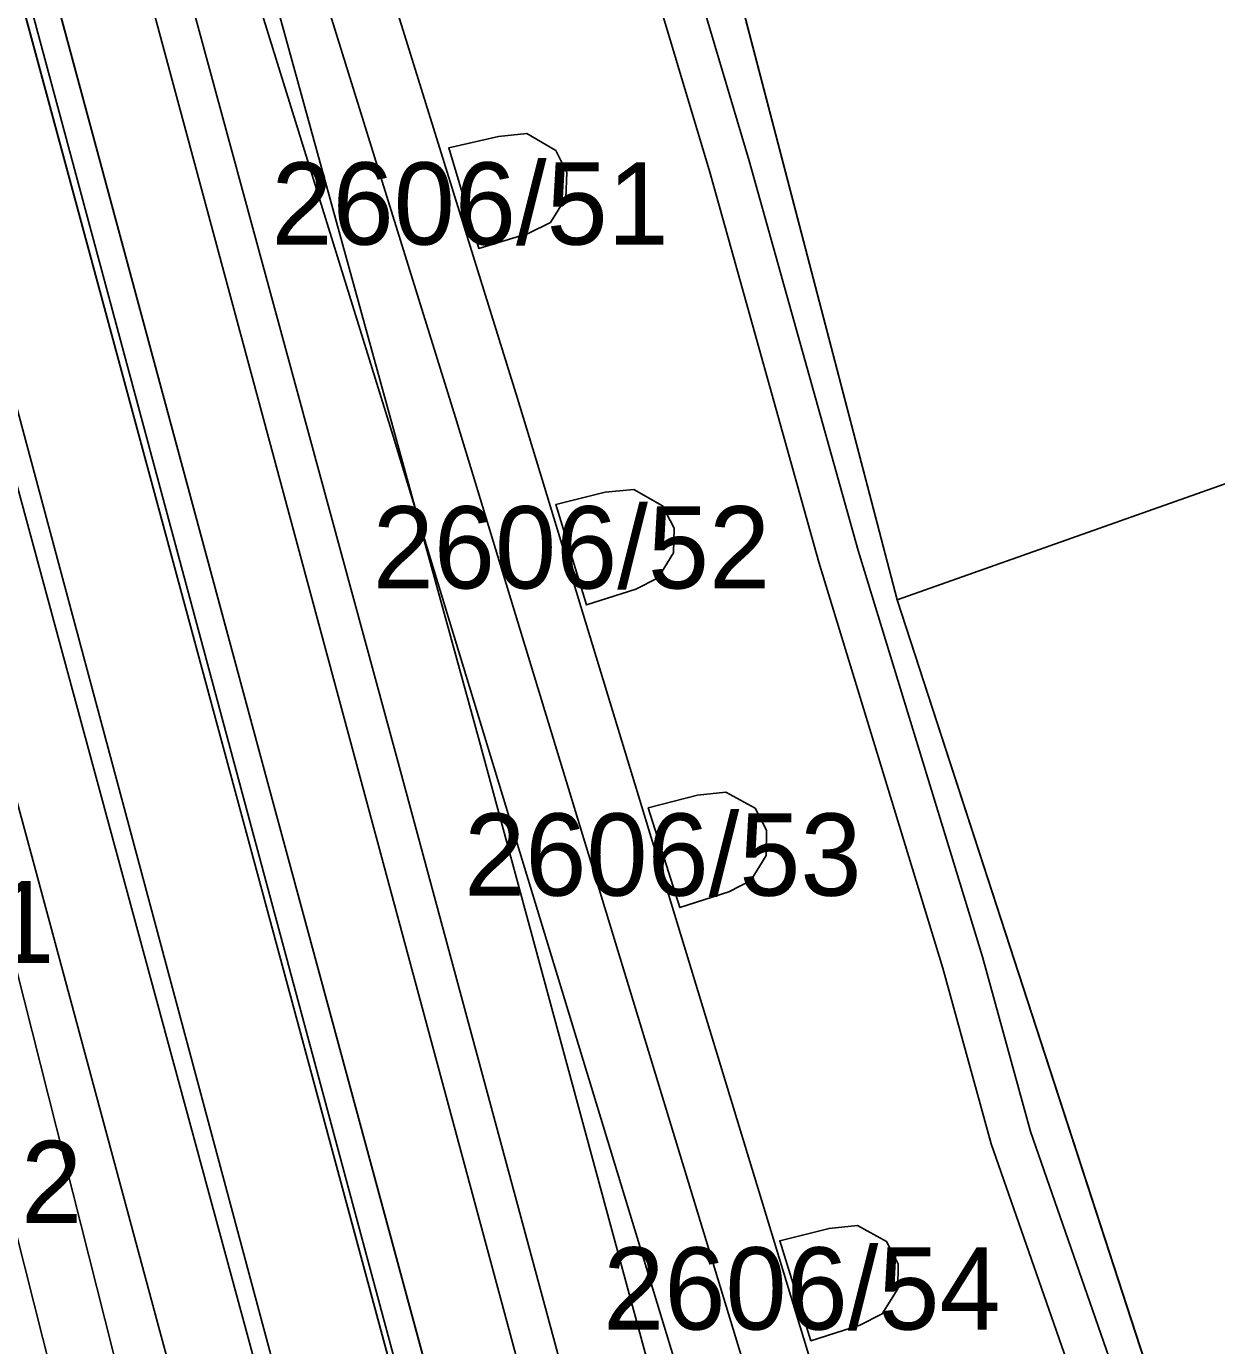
# Model space of a CAD drawing. Extents: x -263423 to -261326, y -1240067 to -1237864.
# Drawn here: x -262913.52 to -262884.56, y -1239159.42 to -1239127.34 of the extents above; entities that cross this region are included whole.
import ezdxf

# ---------------------------------------------------------------- set-up
doc = ezdxf.new("R2010")
doc.units = 0
for name, color, linetype in [('body_kn', 7, 'Continuous'), ('kladpar_druhypozemkov', 7, 'Continuous'), ('kladpar_hranice', 7, 'Continuous'), ('kladpar_parcelnecisla', 7, 'Continuous'), ('kladpar_plochy', 7, 'Continuous'), ('tarchy_linie', 7, 'Continuous'), ('zappar_hrandruhpozemk', 7, 'Continuous')]:
    doc.layers.add(name, color=color, linetype=linetype)

msp = doc.modelspace()

# ---------------------------------------------------------------- linework, layer by layer
at = {"layer": 'body_kn'}
for p, q in [((-262902.03, -1239130.02), (-262902.03, -1239130.02)), ((-262901.34, -1239129.95), (-262901.34, -1239129.95)), ((-262903.24, -1239130.3), (-262903.24, -1239130.3)), ((-262903.24, -1239130.3), (-262903.24, -1239130.3)), ((-262900.64, -1239130.36), (-262900.64, -1239130.36)), ((-262895.93, -1239130.61), (-262895.93, -1239130.61)), ((-262900.37, -1239130.9), (-262900.37, -1239130.9)), ((-262896.89, -1239130.89), (-262896.89, -1239130.89)), ((-262900.39, -1239131.51), (-262900.39, -1239131.51)), ((-262900.77, -1239132.11), (-262900.77, -1239132.11)), ((-262901.31, -1239132.38), (-262901.31, -1239132.38)), ((-262902.51, -1239132.74), (-262902.51, -1239132.74)), ((-262901.57, -1239136.39), (-262901.57, -1239136.39)), ((-262903.08, -1239136.85), (-262903.08, -1239136.85)), ((-262904.59, -1239137.31), (-262904.59, -1239137.31)), ((-262899.44, -1239138.67), (-262899.44, -1239138.67)), ((-262898.74, -1239138.6), (-262898.74, -1239138.6)), ((-262900.64, -1239138.97), (-262900.64, -1239138.97)), ((-262900.64, -1239138.97), (-262900.64, -1239138.97)), ((-262898.04, -1239139), (-262898.04, -1239139)), ((-262897.76, -1239139.54), (-262897.76, -1239139.54)), ((-262897.77, -1239140.14), (-262897.77, -1239140.14)), ((-262894.24, -1239140.37), (-262894.24, -1239140.37)), ((-262893.28, -1239140.09), (-262893.28, -1239140.09)), ((-262898.69, -1239141.03), (-262898.69, -1239141.03)), ((-262898.15, -1239140.75), (-262898.15, -1239140.75)), ((-262892.33, -1239141.29), (-262892.33, -1239141.29)), ((-262899.89, -1239141.41), (-262899.89, -1239141.41)), ((-262902.52, -1239144.64), (-262902.52, -1239144.64)), ((-262904.5, -1239145.15), (-262904.5, -1239145.15)), ((-262907.62, -1239145.83), (-262907.62, -1239145.83)), ((-262908.38, -1239146.15), (-262908.38, -1239146.15)), ((-262897.19, -1239146.04), (-262897.19, -1239146.04)), ((-262896.5, -1239145.96), (-262896.5, -1239145.96)), ((-262898.39, -1239146.34), (-262898.39, -1239146.34)), ((-262898.39, -1239146.34), (-262898.39, -1239146.34)), ((-262895.79, -1239146.35), (-262895.79, -1239146.35)), ((-262911.48, -1239146.86), (-262911.48, -1239146.86)), ((-262895.51, -1239146.89), (-262895.51, -1239146.89)), ((-262913.41, -1239147.43), (-262913.41, -1239147.43)), ((-262895.52, -1239147.5), (-262895.52, -1239147.5)), ((-262896.43, -1239148.39), (-262896.43, -1239148.39)), ((-262895.89, -1239148.11), (-262895.89, -1239148.11)), ((-262897.62, -1239148.77), (-262897.62, -1239148.77)), ((-262890.26, -1239149.97), (-262890.26, -1239149.97)), ((-262891.22, -1239150.24), (-262891.22, -1239150.24)), ((-262889.09, -1239154.21), (-262889.09, -1239154.21)), ((-262890.05, -1239154.51), (-262890.05, -1239154.51)), ((-262893.99, -1239156.57), (-262893.99, -1239156.57)), ((-262893.3, -1239156.5), (-262893.3, -1239156.5)), ((-262895.19, -1239156.87), (-262895.19, -1239156.87)), ((-262895.19, -1239156.87), (-262895.19, -1239156.87)), ((-262892.59, -1239156.89), (-262892.59, -1239156.89)), ((-262892.31, -1239157.43), (-262892.31, -1239157.43)), ((-262892.32, -1239158.04), (-262892.32, -1239158.04)), ((-262892.7, -1239158.65), (-262892.7, -1239158.65)), ((-262893.24, -1239158.92), (-262893.24, -1239158.92)), ((-262894.43, -1239159.3), (-262894.43, -1239159.3))]:
    msp.add_line(p, q, dxfattribs=at)
at = {"layer": 'kladpar_druhypozemkov'}
for p, q in [((-262902.14, -1239131.24), (-262902.14, -1239131.24)), ((-262899.53, -1239139.7), (-262899.53, -1239139.7)), ((-262897.06, -1239147.26), (-262897.06, -1239147.26)), ((-262893.99, -1239157.67), (-262893.99, -1239157.67))]:
    msp.add_line(p, q, dxfattribs=at)
at = {"layer": 'kladpar_hranice'}
for points in [[(-262893.7, -1239198.54), (-262894.26, -1239197.51), (-262894.85, -1239196.01), (-262897, -1239188.23), (-262908.38, -1239146.15), (-262916.07, -1239117.75), (-262916.78, -1239116.26), (-262916.91, -1239114.53), (-262935.33, -1239046.71)], [(-262935.33, -1239046.71), (-262916.91, -1239114.53), (-262916.78, -1239116.26), (-262916.07, -1239117.75), (-262908.38, -1239146.15), (-262897, -1239188.23), (-262894.85, -1239196.01), (-262894.26, -1239197.51), (-262893.7, -1239198.54)], [(-262934.53, -1239046.57), (-262916.13, -1239114.22), (-262915.54, -1239115.96), (-262915.28, -1239117.47), (-262907.62, -1239145.83), (-262896.2, -1239187.94), (-262894.08, -1239195.84), (-262893.54, -1239197.19), (-262892.9, -1239198.44)], [(-262905.88, -1239093.33), (-262902.5, -1239104.08), (-262900.66, -1239110.16), (-262900.31, -1239111.44), (-262898.89, -1239116.23), (-262898.36, -1239118.22), (-262892.33, -1239141.29), (-262882.82, -1239170.53)], [(-262822.99, -1239113.06), (-262828.11, -1239114.91), (-262830.61, -1239115.81), (-262830.86, -1239115.87), (-262834.7, -1239117.31), (-262838.92, -1239118.87), (-262842.78, -1239109.77), (-262854.56, -1239114.01), (-262883.4, -1239124.39), (-262882.63, -1239126.82), (-262879.24, -1239125.88), (-262878.23, -1239129.07), (-262875.93, -1239128.36), (-262874.04, -1239134.82), (-262892.33, -1239141.29), (-262898.36, -1239118.22), (-262884.37, -1239113.94), (-262877.47, -1239111.62), (-262852.59, -1239102.56)], [(-262892.9, -1239198.44), (-262893.54, -1239197.19), (-262894.08, -1239195.84), (-262896.2, -1239187.94), (-262907.62, -1239145.83), (-262915.28, -1239117.47), (-262915.54, -1239115.96), (-262916.13, -1239114.22)], [(-262856.39, -1239128.6), (-262857.16, -1239125.72), (-262851.06, -1239123.43), (-262838.92, -1239118.87), (-262834.7, -1239117.31), (-262823.84, -1239154.47), (-262838.22, -1239159.24), (-262840.24, -1239152.78), (-262848.16, -1239155.08), (-262846.85, -1239159.18), (-262882.27, -1239171.24), (-262882.82, -1239170.53), (-262892.33, -1239141.29), (-262874.04, -1239134.82), (-262856.39, -1239128.6)], [(-262903.24, -1239130.3), (-262902.03, -1239130.02), (-262901.34, -1239129.95), (-262900.64, -1239130.36), (-262900.37, -1239130.9), (-262900.39, -1239131.51), (-262900.77, -1239132.11), (-262901.31, -1239132.38), (-262902.51, -1239132.74), (-262903.24, -1239130.3)], [(-262902.03, -1239130.02), (-262903.24, -1239130.3), (-262902.51, -1239132.74), (-262901.31, -1239132.38), (-262900.77, -1239132.11), (-262900.39, -1239131.51), (-262900.37, -1239130.9), (-262900.64, -1239130.36), (-262901.34, -1239129.95), (-262902.03, -1239130.02)], [(-262900.64, -1239138.97), (-262899.44, -1239138.67), (-262898.74, -1239138.6), (-262898.04, -1239139), (-262897.76, -1239139.54), (-262897.77, -1239140.14), (-262898.15, -1239140.75), (-262898.69, -1239141.03), (-262899.89, -1239141.41), (-262900.64, -1239138.97)], [(-262899.44, -1239138.67), (-262900.64, -1239138.97), (-262899.89, -1239141.41), (-262898.69, -1239141.03), (-262898.15, -1239140.75), (-262897.77, -1239140.14), (-262897.76, -1239139.54), (-262898.04, -1239139), (-262898.74, -1239138.6), (-262899.44, -1239138.67)], [(-262898.39, -1239146.34), (-262897.19, -1239146.04), (-262896.5, -1239145.96), (-262895.79, -1239146.35), (-262895.51, -1239146.89), (-262895.52, -1239147.5), (-262895.89, -1239148.11), (-262896.43, -1239148.39), (-262897.62, -1239148.77), (-262898.39, -1239146.34)], [(-262897.19, -1239146.04), (-262898.39, -1239146.34), (-262897.62, -1239148.77), (-262896.43, -1239148.39), (-262895.89, -1239148.11), (-262895.52, -1239147.5), (-262895.51, -1239146.89), (-262895.79, -1239146.35), (-262896.5, -1239145.96), (-262897.19, -1239146.04)], [(-262895.19, -1239156.87), (-262893.99, -1239156.57), (-262893.3, -1239156.5), (-262892.59, -1239156.89), (-262892.31, -1239157.43), (-262892.32, -1239158.04), (-262892.7, -1239158.65), (-262893.24, -1239158.92), (-262894.43, -1239159.3), (-262895.19, -1239156.87)], [(-262893.99, -1239156.57), (-262895.19, -1239156.87), (-262894.43, -1239159.3), (-262893.24, -1239158.92), (-262892.7, -1239158.65), (-262892.32, -1239158.04), (-262892.31, -1239157.43), (-262892.59, -1239156.89), (-262893.3, -1239156.5), (-262893.99, -1239156.57)]]:
    msp.add_lwpolyline(points, dxfattribs=at)
at = {"layer": 'kladpar_plochy'}
for p, q in [((-262907.62, -1239145.83), (-262915.28, -1239117.47)), ((-262916.07, -1239117.75), (-262908.38, -1239146.15)), ((-262898.36, -1239118.22), (-262892.33, -1239141.29)), ((-262902.03, -1239130.02), (-262903.24, -1239130.3)), ((-262901.34, -1239129.95), (-262902.03, -1239130.02)), ((-262900.64, -1239130.36), (-262901.34, -1239129.95)), ((-262903.24, -1239130.3), (-262902.51, -1239132.74)), ((-262900.37, -1239130.9), (-262900.64, -1239130.36)), ((-262900.39, -1239131.51), (-262900.37, -1239130.9)), ((-262900.77, -1239132.11), (-262900.39, -1239131.51)), ((-262901.31, -1239132.38), (-262900.77, -1239132.11)), ((-262902.51, -1239132.74), (-262901.31, -1239132.38)), ((-262899.44, -1239138.67), (-262900.64, -1239138.97)), ((-262898.74, -1239138.6), (-262899.44, -1239138.67)), ((-262898.04, -1239139), (-262898.74, -1239138.6)), ((-262900.64, -1239138.97), (-262899.89, -1239141.41)), ((-262897.76, -1239139.54), (-262898.04, -1239139)), ((-262897.77, -1239140.14), (-262897.76, -1239139.54)), ((-262898.15, -1239140.75), (-262897.77, -1239140.14)), ((-262899.89, -1239141.41), (-262898.69, -1239141.03)), ((-262898.69, -1239141.03), (-262898.15, -1239140.75)), ((-262892.33, -1239141.29), (-262882.82, -1239170.53)), ((-262896.2, -1239187.94), (-262907.62, -1239145.83)), ((-262908.38, -1239146.15), (-262897, -1239188.23)), ((-262897.19, -1239146.04), (-262898.39, -1239146.34)), ((-262896.5, -1239145.96), (-262897.19, -1239146.04)), ((-262895.79, -1239146.35), (-262896.5, -1239145.96)), ((-262898.39, -1239146.34), (-262897.62, -1239148.77)), ((-262895.51, -1239146.89), (-262895.79, -1239146.35)), ((-262895.52, -1239147.5), (-262895.51, -1239146.89)), ((-262895.89, -1239148.11), (-262895.52, -1239147.5)), ((-262897.62, -1239148.77), (-262896.43, -1239148.39)), ((-262896.43, -1239148.39), (-262895.89, -1239148.11)), ((-262893.99, -1239156.57), (-262895.19, -1239156.87)), ((-262893.3, -1239156.5), (-262893.99, -1239156.57)), ((-262892.59, -1239156.89), (-262893.3, -1239156.5)), ((-262895.19, -1239156.87), (-262894.43, -1239159.3)), ((-262892.31, -1239157.43), (-262892.59, -1239156.89)), ((-262892.32, -1239158.04), (-262892.31, -1239157.43)), ((-262892.7, -1239158.65), (-262892.32, -1239158.04)), ((-262893.24, -1239158.92), (-262892.7, -1239158.65)), ((-262894.43, -1239159.3), (-262893.24, -1239158.92))]:
    msp.add_line(p, q, dxfattribs=at)
for points in [[(-262893.7, -1239198.54), (-262894.26, -1239197.51), (-262894.85, -1239196.01), (-262897, -1239188.23), (-262908.38, -1239146.15), (-262916.07, -1239117.75), (-262916.78, -1239116.26), (-262916.91, -1239114.53), (-262935.33, -1239046.71)], [(-262934.53, -1239046.57), (-262916.13, -1239114.22), (-262915.54, -1239115.96), (-262915.28, -1239117.47), (-262907.62, -1239145.83), (-262896.2, -1239187.94), (-262894.08, -1239195.84), (-262893.54, -1239197.19), (-262892.9, -1239198.44)], [(-262822.99, -1239113.06), (-262828.11, -1239114.91), (-262830.61, -1239115.81), (-262830.86, -1239115.87), (-262834.7, -1239117.31), (-262838.92, -1239118.87), (-262842.78, -1239109.77), (-262854.56, -1239114.01), (-262883.4, -1239124.39), (-262882.63, -1239126.82), (-262879.24, -1239125.88), (-262878.23, -1239129.07), (-262875.93, -1239128.36), (-262874.04, -1239134.82), (-262892.33, -1239141.29), (-262898.36, -1239118.22), (-262884.37, -1239113.94), (-262877.47, -1239111.62), (-262852.59, -1239102.56), (-262842.8, -1239099.09), (-262845.67, -1239091.15)]]:
    msp.add_lwpolyline(points, dxfattribs=at)
for points in [[(-262856.39, -1239128.6), (-262857.16, -1239125.72), (-262851.06, -1239123.43), (-262838.92, -1239118.87), (-262834.7, -1239117.31), (-262823.84, -1239154.47), (-262838.22, -1239159.24), (-262840.24, -1239152.78), (-262848.16, -1239155.08), (-262846.85, -1239159.18), (-262882.27, -1239171.24), (-262882.82, -1239170.53), (-262892.33, -1239141.29), (-262874.04, -1239134.82)], [(-262903.24, -1239130.3), (-262902.03, -1239130.02), (-262901.34, -1239129.95), (-262900.64, -1239130.36), (-262900.37, -1239130.9), (-262900.39, -1239131.51), (-262900.77, -1239132.11), (-262901.31, -1239132.38), (-262902.51, -1239132.74)], [(-262900.64, -1239138.97), (-262899.44, -1239138.67), (-262898.74, -1239138.6), (-262898.04, -1239139), (-262897.76, -1239139.54), (-262897.77, -1239140.14), (-262898.15, -1239140.75), (-262898.69, -1239141.03), (-262899.89, -1239141.41)], [(-262898.39, -1239146.34), (-262897.19, -1239146.04), (-262896.5, -1239145.96), (-262895.79, -1239146.35), (-262895.51, -1239146.89), (-262895.52, -1239147.5), (-262895.89, -1239148.11), (-262896.43, -1239148.39), (-262897.62, -1239148.77)], [(-262895.19, -1239156.87), (-262893.99, -1239156.57), (-262893.3, -1239156.5), (-262892.59, -1239156.89), (-262892.31, -1239157.43), (-262892.32, -1239158.04), (-262892.7, -1239158.65), (-262893.24, -1239158.92), (-262894.43, -1239159.3)]]:
    msp.add_lwpolyline(points, close=True, dxfattribs=at)
at = {"layer": 'tarchy_linie'}
for points in [[(-263002.97, -1238844.59), (-262980.25, -1238906.63), (-262945.58, -1239009.09), (-262938.29, -1239035.86), (-262916.38, -1239115.82), (-262894.12, -1239198.57), (-262876.1, -1239267.26), (-262891.06, -1239270.91), (-262884.2, -1239310.37), (-262877, -1239350.49), (-262869.73, -1239390.34), (-262861.27, -1239427.46), (-262857.92, -1239442.13), (-262856.51, -1239448.31), (-262843.28, -1239506.14), (-262818.17, -1239595.69)], [(-262939.39, -1239021.15), (-262934.2, -1239037.72), (-262927.16, -1239063.69), (-262920.98, -1239083.65), (-262911.91, -1239113.75), (-262904.59, -1239137.31), (-262894.43, -1239170.66), (-262879.54, -1239218.96), (-262874.31, -1239236.62), (-262867.48, -1239260.06), (-262865.11, -1239267.42), (-262873.73, -1239264.88), (-262891.31, -1239197.83), (-262913.63, -1239115.08), (-262935.59, -1239035.12), (-262939.39, -1239021.15)], [(-262931.57, -1239078.69), (-262927.11, -1239096.92), (-262921.96, -1239117.89), (-262918.29, -1239132.37), (-262910.23, -1239164.23), (-262903.15, -1239192.92), (-262896.96, -1239218.17), (-262893.46, -1239232.55), (-262888.28, -1239253.85), (-262887.41, -1239260.33), (-262887.33, -1239268.2), (-262879.36, -1239266.25), (-262896.93, -1239199.31), (-262919.13, -1239116.56), (-262940.99, -1239036.6)], [(-262868.1, -1239408.65), (-262872.01, -1239389.76), (-262878.89, -1239354.27), (-262886.38, -1239314.4), (-262887.47, -1239307.93), (-262888.71, -1239296.45), (-262889.24, -1239277.55), (-262888.89, -1239269.8), (-262888.98, -1239260.44), (-262889.83, -1239254.14), (-262894.99, -1239232.92), (-262898.49, -1239218.54), (-262904.68, -1239193.3), (-262911.76, -1239164.61), (-262919.82, -1239132.76), (-262923.49, -1239118.27), (-262928.64, -1239097.29), (-262933.1, -1239079.06)], [(-262917.96, -1239082.73), (-262908.89, -1239112.83), (-262901.57, -1239136.39), (-262891.41, -1239169.74), (-262881.41, -1239202.19)], [(-262919.47, -1239083.19), (-262910.4, -1239113.29), (-262903.08, -1239136.85), (-262892.92, -1239170.2), (-262878.03, -1239218.5), (-262872.8, -1239236.18), (-262865.97, -1239259.6), (-262862.37, -1239270.8), (-262860.78, -1239275.15), (-262855.16, -1239281.3), (-262847.42, -1239296.93), (-262841.21, -1239314.37), (-262837.3, -1239325.72), (-262833.82, -1239334.62), (-262823.57, -1239363.35), (-262812.24, -1239393.87)], [(-262907.27, -1239091.82), (-262905.34, -1239097.98), (-262900.51, -1239112.77), (-262898.46, -1239120.47), (-262897.52, -1239125.26), (-262895.93, -1239130.61), (-262893.28, -1239140.09), (-262890.26, -1239149.97), (-262889.09, -1239154.21), (-262886.53, -1239161.58), (-262884.49, -1239169.01), (-262882.76, -1239175.6), (-262880.84, -1239180.81), (-262877.17, -1239193.9), (-262874.23, -1239204.17)], [(-262875.25, -1239204.22), (-262878.13, -1239194.18), (-262881.79, -1239181.12), (-262883.72, -1239175.9), (-262885.46, -1239169.27), (-262887.48, -1239161.88), (-262890.05, -1239154.51), (-262891.22, -1239150.24), (-262894.24, -1239140.37), (-262896.89, -1239130.89), (-262898.5, -1239125.5), (-262899.44, -1239120.69), (-262901.47, -1239113.05), (-262906.29, -1239098.28), (-262908.22, -1239092.11)], [(-262905.88, -1239093.33), (-262902.5, -1239104.08), (-262900.66, -1239110.16), (-262900.31, -1239111.44), (-262898.89, -1239116.23), (-262898.36, -1239118.22), (-262892.33, -1239141.29), (-262884.21, -1239166.27), (-262883.53, -1239168.75), (-262883.01, -1239170.73), (-262883.41, -1239171.16), (-262882.73, -1239171.87), (-262881.81, -1239175.3), (-262879.89, -1239180.5), (-262877.08, -1239190.49), (-262876.47, -1239192.68), (-262876.04, -1239192.57), (-262874.05, -1239193.56), (-262875.22, -1239194.02), (-262876.94, -1239194.62), (-262873.93, -1239204.53)]]:
    msp.add_lwpolyline(points, dxfattribs=at)
at = {"layer": 'zappar_hrandruhpozemk'}
for points in [[(-262937.97, -1239016.31), (-262934.66, -1239027.99), (-262902.52, -1239144.64), (-262891.29, -1239186.07), (-262888.2, -1239197.19), (-262878.19, -1239233.56), (-262876.42, -1239236.1)], [(-262936.28, -1239028.36), (-262904.5, -1239145.15), (-262893.25, -1239186.79)], [(-262943.09, -1239030.18), (-262911.48, -1239146.86), (-262899.73, -1239190.15)], [(-262945.17, -1239030.42), (-262913.41, -1239147.43), (-262901.75, -1239190.68)]]:
    msp.add_lwpolyline(points, dxfattribs=at)

# ---------------------------------------------------------------- texts
at = {"layer": 'kladpar_parcelnecisla'}
for s, p in [('2606/51', (-262907.555, -1239132.65)), ('2606/52', (-262905.091, -1239141.01)), ('2606/53', (-262902.867, -1239148.48)), ('2606/81', (-262922.501, -1239150.12)), ('2606/82', (-262921.827, -1239156.44)), ('2606/54', (-262899.484, -1239159.03))]:
    msp.add_text(s, height=2, dxfattribs=at).set_placement(p)

doc.saveas('drawing.dxf')
